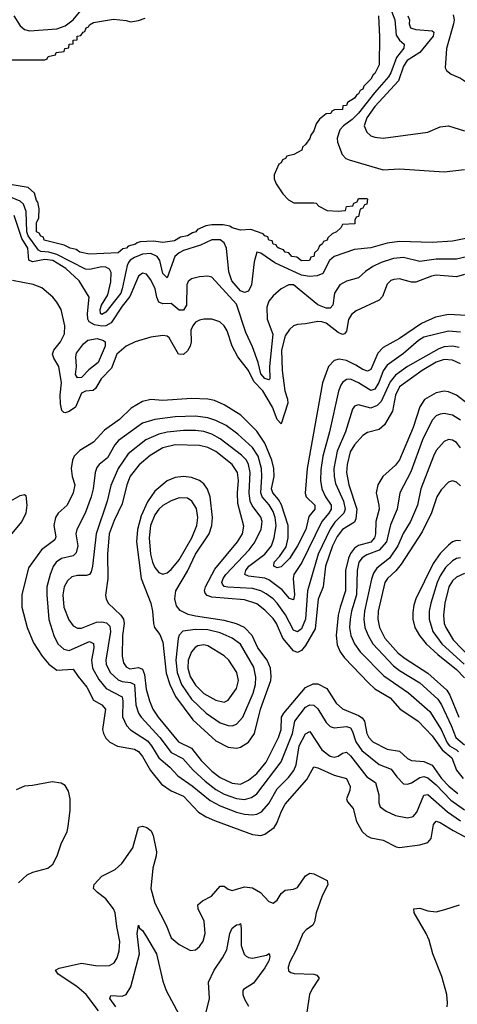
# Model space of a CAD drawing. Header units: inches. Extents: x 1682530 to 1839546, y 640742 to 791647.
# Tile 378 of 656: x 1744987 to 1747134, y 722022 to 726850. Entities that reach past the tile are written whole.
import ezdxf

# ---------------------------------------------------------------- set-up
doc = ezdxf.new("R2010")
doc.units = ezdxf.units.IN
doc.header["$MEASUREMENT"] = 0
doc.layers.add('B7742', color=7, linetype='Continuous')

msp = doc.modelspace()

# ---------------------------------------------------------------- linework, layer by layer
at = {"layer": 'B7742', "color": 5}
for points, elevation in [([(1744958, 726870), (1744990, 726820.1), (1745010, 726802.4), (1745035.5, 726795.5), (1745170, 726806.3), (1745210, 726821.1), (1745249.9, 726850), (1745370, 726996.1)], 540), ([(1746790.7, 726950), (1746827.3, 726850), (1746834.3, 726774.3), (1746850, 726750.1), (1746873, 726730), (1746871.4, 726711.4), (1746835.5, 726664.5), (1746808.1, 726590), (1746796.4, 726570), (1746728, 726492), (1746650, 726392.3), (1746618.3, 726361.7), (1746575.7, 726330), (1746558.1, 726310), (1746544.7, 726270), (1746546, 726250), (1746568.6, 726190), (1746586.7, 726170), (1746602.9, 726162.9), (1746770, 726115), (1746850, 726119.4), (1747070, 726104.5), (1747170, 726115.2)], 540), ([(1747113.8, 726873.8), (1747117.9, 726850), (1747114.8, 726830), (1747080.7, 726710), (1747074.6, 726614.6), (1747081.1, 726601.1), (1747103.9, 726583.9), (1747150, 726563.2), (1747217.6, 726517.6), (1747270, 726502), (1747330, 726499.6), (1747510, 726520.3), (1747530, 726517.6), (1747570, 726493), (1747590, 726487.2), (1747630, 726499.3), (1747650, 726510.7), (1747693.6, 726566.4), (1747718.7, 726610), (1747735.1, 726650), (1747768.7, 726791.3), (1747769.9, 726850), (1747759.8, 726930)], 580), ([(1744930, 726654), (1745110, 726654), (1745122, 726658), (1745126, 726670), (1745162, 726678), (1745166, 726690), (1745206, 726694), (1745208, 726710), (1745228, 726712), (1745229, 726730), (1745248.7, 726731.3), (1745249.3, 726750), (1745269, 726751), (1745269.5, 726770), (1745286.3, 726773.7), (1745298, 726790), (1745307.2, 726792.8), (1745314, 726810), (1745324.4, 726815.6), (1745330, 726826), (1745350, 726836.3), (1745447, 726853), (1745510, 726846.8), (1745530, 726840.7), (1745570, 726846), (1745602.5, 726857.5)], 520), ([(1746746.8, 726870), (1746752.8, 726767.2), (1746750, 726629), (1746730, 726587), (1746720.6, 726579.4), (1746710, 726559.3), (1746675.2, 726524.8), (1746670, 726509.6), (1746656.7, 726503.3), (1746650, 726486.6), (1746639.8, 726480.2), (1746630, 726465.2), (1746596, 726444), (1746590, 726429.2), (1746571.6, 726428.4), (1746570.8, 726410), (1746531.6, 726408.4), (1746518, 726402), (1746514, 726390), (1746491.1, 726388.9), (1746458, 726362), (1746441, 726339), (1746430, 726306), (1746415.3, 726284.7), (1746410, 726268), (1746390, 726238), (1746374.8, 726225.2), (1746370.7, 726210), (1746332, 726190), (1746298, 726182), (1746290.7, 726170), (1746276.3, 726163.7), (1746270, 726149.3), (1746258, 726142), (1746234.8, 726090), (1746236, 726070), (1746246, 726046), (1746277.3, 725997.3), (1746306.4, 725966.4), (1746332.8, 725952.8), (1746430, 725952.7), (1746442, 725950), (1746455.3, 725935.3), (1746494.8, 725914.8), (1746549.2, 725910.8), (1746586, 725914), (1746590, 725934), (1746622, 725938), (1746626, 725950), (1746642, 725958), (1746650, 725974), (1746690, 725974), (1746694, 725970), (1746690, 725946), (1746678, 725942), (1746670, 725926), (1746658, 725922), (1746650, 725886), (1746638, 725882), (1746632, 725868), (1746631.3, 725850), (1746570, 725846), (1746562, 725830), (1746542, 725810), (1746519.6, 725800.4), (1746499.6, 725780.4), (1746496, 725770), (1746478, 725762), (1746471, 725750), (1746458, 725742), (1746450, 725722), (1746433, 725707), (1746430, 725689.4), (1746414.8, 725685.2), (1746409.5, 725669.5), (1746370, 725667.3), (1746346, 725686), (1746322, 725690), (1746307, 725707), (1746289, 725710), (1746282, 725722), (1746258, 725730), (1746250, 725735.3), (1746245.8, 725745.8), (1746230, 725749.7), (1746225.4, 725765.4), (1746210, 725769.7), (1746205.1, 725785.1), (1746189.3, 725790), (1746181.2, 725801.2), (1746121.2, 725821.2), (1746070, 725819), (1746028.7, 725830), (1746018.6, 725838.6), (1745985.1, 725845.1), (1745930, 725844.7), (1745900.4, 725839.6), (1745859.1, 725820.9), (1745850.6, 725810), (1745834.1, 725805.9), (1745810.8, 725790), (1745775.3, 725784.7), (1745746.5, 725766.5), (1745690, 725757.2), (1745643.9, 725763.9), (1745578.5, 725761.5), (1745563, 725757), (1745556, 725750), (1745519.8, 725740.2), (1745510.6, 725730), (1745493.8, 725726.2), (1745470, 725706.6), (1745330, 725700.7), (1745282, 725710), (1745264, 725724), (1745235.3, 725730), (1745204.9, 725744.9), (1745107.7, 725770), (1745103.5, 725783.5), (1745090, 725788.7), (1745083.3, 725803.3), (1745069.1, 725810), (1745070, 725854.8), (1745081.6, 725878.4), (1745083, 725923), (1745076.2, 725956.2), (1745070, 725964), (1745059.8, 725999.8), (1745028, 726028), (1744950, 726041.3)], 520), ([(1746890.8, 726870), (1746898.9, 726850), (1746898.1, 726830), (1746905.1, 726810), (1746930, 726801.8), (1747010, 726796), (1747018.2, 726790), (1747015.1, 726770), (1746950.4, 726689.6), (1746887.6, 726650), (1746870, 726622.9), (1746845.1, 726550), (1746730, 726424.9), (1746689.7, 726370), (1746677.2, 726330), (1746690, 726299.2), (1746710, 726281.2), (1746730, 726273.6), (1746770, 726270.2), (1746990, 726299), (1747050, 726324.6), (1747090, 726330.3), (1747170, 726305.2)], 560), ([(1747250, 725793), (1747110, 725764.4), (1747010, 725757.4), (1746850, 725763.6), (1746790, 725754.8), (1746710, 725731.9), (1746630, 725724.1), (1746529.6, 725690), (1746507.5, 725670), (1746473.7, 725606.3), (1746446.3, 725593.7), (1746409.6, 725590.4), (1746370, 725597.1), (1746238.5, 725658.5), (1746170, 725705.6), (1746150, 725710.7), (1746136.7, 725663.3), (1746124.5, 725550), (1746110, 725519.8), (1746090, 725512.1), (1746070, 725520.6), (1746027.7, 725570), (1746013.9, 725613.9), (1746000.9, 725730), (1745990, 725756.4), (1745970, 725771), (1745930, 725771.3), (1745874.7, 725745.3), (1745790, 725718.6), (1745770, 725707.6), (1745748, 725690), (1745710, 725585.1), (1745690, 725605.8), (1745674.4, 725670), (1745661.7, 725690), (1745630, 725703.2), (1745590, 725699.9), (1745550, 725684.5), (1745529.3, 725670.7), (1745520.8, 725659.2), (1745514.1, 725645.9), (1745490.5, 725530), (1745482.6, 725510), (1745410, 725416.2), (1745390, 725405.4), (1745384.1, 725410), (1745381.3, 725430), (1745387.7, 725450), (1745418.7, 725501.3), (1745434.9, 725565.1), (1745435.3, 725610), (1745427.7, 725627.7), (1745410, 725637.3), (1745390, 725638.9), (1745330, 725625.3), (1745310, 725627.8), (1745170, 725698.7), (1745130.3, 725710.3), (1745090, 725714.2), (1745079.8, 725719.8), (1745028.3, 725790), (1745022.9, 725810), (1745018.9, 725910), (1745006.4, 725946.4), (1744990, 725961), (1744930, 725985.3)], 540), ([(1747250, 725703.5), (1747130, 725675.8), (1747030, 725676.5), (1746950, 725664), (1746870, 725684.8), (1746820.7, 725679.3), (1746760.4, 725659.6), (1746720.3, 725639.7), (1746684.1, 725615.9), (1746650, 725584.1), (1746590, 725567.7), (1746557.2, 725550), (1746530.8, 725510), (1746523.1, 725450), (1746510, 725436.2), (1746490, 725436.6), (1746450, 725453), (1746330, 725549.5), (1746306.8, 725550), (1746270, 725531.3), (1746230, 725496.4), (1746210, 725469.8), (1746199.8, 725440.2), (1746201.4, 725381.4), (1746228.5, 725308.5), (1746212.4, 725150), (1746214.2, 725090), (1746210, 725084.5), (1746190, 725091), (1746170, 725113.2), (1746156.6, 725170), (1746130, 725246.4), (1746096.6, 725316.6), (1746050, 725455.4), (1745930, 725588.5), (1745910, 725592), (1745870, 725589.8), (1745830, 725579.3), (1745813.2, 725566.8), (1745806.8, 725550), (1745806.2, 725450), (1745790, 725426.1), (1745770, 725425.7), (1745730, 725459.5), (1745690, 725456.9), (1745670, 725465.9), (1745659.5, 725490), (1745651.6, 725530), (1745630, 725575.1), (1745610, 725602.6), (1745590, 725608.2), (1745570, 725593), (1745527.5, 725492.5), (1745490, 725446), (1745436, 725364), (1745410, 725349.9), (1745390, 725347.8), (1745353.9, 725353.9), (1745328.7, 725368.7), (1745321.9, 725381.9), (1745319.4, 725410), (1745328.1, 725490), (1745279.5, 725570), (1745213.2, 725630), (1745150.4, 725670), (1745110, 725674.4), (1745050, 725662.3), (1745031.6, 725671.6), (1745026.7, 725730), (1744997, 725777), (1744960.1, 725890)], 560), ([(1747170, 725601.3), (1747130, 725589), (1747030, 725597), (1747007.3, 725592.7), (1746930, 725563.1), (1746910, 725563), (1746850, 725579.8), (1746822.8, 725577.2), (1746808.6, 725571.4), (1746790, 725553.3), (1746766.8, 725493.2), (1746750, 725475), (1746637.9, 725422.1), (1746615.3, 725404.7), (1746600.2, 725379.8), (1746590, 725322.4), (1746580.3, 725310), (1746570, 725307.5), (1746550, 725316.5), (1746490, 725362.7), (1746470, 725369.5), (1746449.1, 725370.9), (1746390, 725358.5), (1746350, 725356.4), (1746330, 725349.7), (1746310, 725331.5), (1746290, 725300.4), (1746270.9, 725230), (1746274.2, 725130), (1746287.6, 725030), (1746300.9, 724990), (1746302.6, 724970), (1746270, 724868.7), (1746250, 724889.3), (1746226.8, 724950), (1746179.2, 725030), (1746135.9, 725075.9), (1746110, 725129.9), (1746056.8, 725196.8), (1746029.2, 725250), (1746004.4, 725324.4), (1745990, 725349.7), (1745969, 725369), (1745930, 725382.2), (1745890, 725382.2), (1745870, 725377.1), (1745850, 725366.8), (1745836, 725350), (1745827.4, 725327.4), (1745828.6, 725270), (1745823.8, 725250), (1745810, 725226), (1745790, 725207.9), (1745766.8, 725210), (1745719.8, 725290), (1745710, 725298.3), (1745690, 725302.1), (1745630, 725293.8), (1745553.4, 725270), (1745509.2, 725250), (1745463.9, 725210), (1745437.9, 725142.1), (1745387.2, 725090), (1745358.7, 725041.3), (1745348.3, 725031.7), (1745310, 725028.2), (1745290, 725018.5), (1745261.4, 724950), (1745230, 724929.5), (1745210, 724921.9), (1745203.6, 724923.6), (1745193.4, 724933.4), (1745187.4, 724967.4), (1745186.4, 725010), (1745192.7, 725070), (1745179.1, 725150), (1745153.8, 725190), (1745148.8, 725210), (1745154.2, 725230), (1745187, 725270), (1745206.2, 725310), (1745208, 725350), (1745189.8, 725430), (1745170, 725465.4), (1745149.9, 725489.9), (1745095, 725535), (1745052.5, 725552.5), (1744952.1, 725572.1)], 580), ([(1747179.4, 725399.4), (1747090, 725405), (1747027.8, 725392.2), (1746959, 725361), (1746850, 725287.1), (1746770, 725242.3), (1746744, 725216), (1746710, 725135.4), (1746693.6, 725126.4), (1746670, 725135.1), (1746637, 725157), (1746590, 725179.6), (1746553.7, 725186.3), (1746530, 725179.3), (1746502.6, 725150), (1746472.1, 725070), (1746396.8, 724650), (1746388.2, 724528.2), (1746393.1, 724510), (1746435, 724470), (1746434.7, 724450), (1746406.2, 724413.8), (1746390.3, 724350), (1746350, 724271.1), (1746310, 724207.5), (1746270, 724167.5), (1746250, 724162.3), (1746234.2, 724170), (1746235.2, 724190), (1746262.4, 724217.6), (1746294.9, 724265.1), (1746304.6, 724310), (1746303.9, 724370), (1746272.2, 724472.2), (1746257.3, 724497.3), (1746229, 724530), (1746222.5, 724550), (1746236, 724610), (1746233.4, 724650), (1746223.6, 724690), (1746190, 724773.7), (1746150, 724832.1), (1746071.8, 724911.8), (1745990, 724961.2), (1745942.8, 724982.8), (1745910, 724988.9), (1745830, 724992.4), (1745690, 724982.9), (1745630, 724987.7), (1745590, 724978.5), (1745533.9, 724946.1), (1745476.8, 724890), (1745402.5, 724837.5), (1745350, 724778.9), (1745281.7, 724738.3), (1745254.3, 724710), (1745245.9, 724690), (1745240.1, 724650), (1745244.8, 724610), (1745257.9, 724570), (1745249.7, 724530), (1745219.8, 724470), (1745175.1, 724430), (1745162, 724410), (1745154.2, 724370), (1745164.9, 724315.1), (1745160.1, 724299.9), (1745094.1, 724250), (1745030, 724163.1), (1744998.3, 724030), (1744998, 723970), (1745024.4, 723870), (1745054.9, 723794.9), (1745096.6, 723730), (1745130.1, 723690.1), (1745170, 723661.5), (1745250, 723666.4), (1745273.3, 723630), (1745317.3, 723577.3), (1745350, 723514), (1745390.2, 723490), (1745408.5, 723470), (1745394.1, 723370), (1745398, 723350), (1745410, 723328), (1745430, 723308.3), (1745467.6, 723287.6), (1745550, 723273.3), (1745570, 723261.9), (1745590, 723236.8), (1745628.3, 723168.3), (1745682, 723102), (1745730, 723068.8), (1745790, 723042.1), (1745865.1, 722965.1), (1745901.6, 722941.6), (1745943.1, 722923.1), (1746130, 722855.5), (1746170, 722850.6), (1746190, 722856.4), (1746235, 722890), (1746248.9, 722911.1), (1746270.8, 722970), (1746290, 723003.7), (1746395.5, 723124.5), (1746430, 723186.2), (1746450, 723181.5), (1746530, 723145.4), (1746590, 723130.1), (1746608.4, 723090), (1746606.5, 723070), (1746590.2, 723030), (1746594.7, 723014.7), (1746622.5, 722982.5), (1746639.2, 722919.2), (1746666.8, 722870), (1746690, 722848.4), (1746710, 722838.9), (1746770, 722827.6), (1746834.1, 722794.1), (1746851, 722791), (1746950, 722803.9), (1746990, 722816.3), (1747005.2, 722834.8), (1747016.7, 722903.3), (1747030, 722919.8), (1747050, 722914), (1747113.7, 722873.7), (1747190, 722833.8)], 620), ([(1747150, 725318.7), (1747090, 725322.9), (1746970, 725293.4), (1746943.1, 725276.9), (1746870, 725214.2), (1746790, 725157.1), (1746770, 725128.5), (1746749.1, 725070.9), (1746730, 725038.5), (1746710, 725031.8), (1746650, 725069.5), (1746610, 725087.1), (1746590, 725086.5), (1746570, 725071.5), (1746562.1, 725057.9), (1746551.2, 725028.8), (1746507.7, 724830), (1746474.4, 724710), (1746463.7, 724643.7), (1746463.2, 724590), (1746470.1, 724550.1), (1746487.8, 724510), (1746514.4, 724470), (1746515.3, 724450), (1746504.1, 724430), (1746469.6, 724390.4), (1746370.8, 724189.2), (1746332.5, 724130), (1746328.3, 724110), (1746334.5, 724030), (1746330, 724005.3), (1746310, 724012.2), (1746274, 724054), (1746210, 724103.9), (1746190, 724112.4), (1746110, 724122.4), (1746092.3, 724130), (1746096.1, 724150), (1746112, 724170), (1746189.9, 724230), (1746221.7, 724270), (1746236.3, 724310), (1746245.5, 724370), (1746241, 724410), (1746230, 724438.3), (1746210.8, 724470.8), (1746177.3, 724510), (1746169.7, 724529.7), (1746175.4, 724610), (1746173, 724650), (1746156.3, 724710), (1746130, 724753.3), (1746057.5, 724817.5), (1745999.9, 724859.9), (1745950, 724885.8), (1745910, 724898.7), (1745850, 724905.9), (1745750, 724903.3), (1745650.4, 724889.6), (1745590, 724871.8), (1745472.6, 724787.4), (1745454.2, 724765.8), (1745417.9, 724702.1), (1745377.4, 724670), (1745365.1, 724654.9), (1745356.9, 724630), (1745347.7, 724550), (1745337.3, 724510), (1745309, 724431), (1745266.7, 724350), (1745263.1, 724330), (1745271.6, 724270), (1745264.7, 724235.3), (1745250, 724221.2), (1745192.4, 724207.6), (1745166, 724190), (1745151.2, 724168.8), (1745136.2, 724130), (1745120.5, 724070), (1745119.5, 724030), (1745129.7, 723909.7), (1745153.9, 723830), (1745174.5, 723790), (1745203.3, 723763.3), (1745230, 723757.9), (1745330, 723800.6), (1745350, 723791.5), (1745350.1, 723770), (1745338.6, 723710), (1745345.1, 723670), (1745375.7, 723615.7), (1745410.9, 723570.9), (1745490.3, 723530.3), (1745493.9, 723510), (1745492.2, 723432.2), (1745511.6, 723390), (1745530, 723367.5), (1745614, 723314), (1745633.9, 723290), (1745670.1, 723230), (1745724.3, 723184.3), (1745762.3, 723142.3), (1745832.8, 723092.8), (1745921.4, 723021.4), (1745970, 722994.7), (1746050, 722964), (1746090, 722954.3), (1746130, 722950.6), (1746150, 722954.4), (1746173.2, 722966.8), (1746210, 723007.5), (1746250, 723079.5), (1746305.7, 723134.3), (1746331.7, 723168.3), (1746342.9, 723197.1), (1746357.7, 723290), (1746390, 723348.7), (1746410, 723360.2), (1746470, 723270.1), (1746510, 723239.6), (1746530, 723234.3), (1746550, 723238.4), (1746570, 723254.5), (1746590, 723259.1), (1746610, 723240.7), (1746690, 723137.5), (1746732.3, 723110), (1746748.7, 723050), (1746749.4, 723010), (1746755.8, 722990), (1746784.6, 722970), (1746830, 722947.9), (1746890, 722936.1), (1746916.8, 722943.2), (1746936, 722964), (1746970, 723047.7), (1746990, 723050.7), (1747086, 722966), (1747150, 722922.5)], 640), ([(1747143.3, 725243.3), (1747110, 725250.3), (1747070, 725246), (1747043.6, 725236.4), (1746890, 725150.3), (1746830, 725107.1), (1746805.1, 725074.9), (1746761, 724979), (1746741.6, 724958.4), (1746710, 724946.1), (1746650, 724961.6), (1746630, 724955), (1746620.2, 724939.8), (1746584.9, 724830), (1746545.4, 724734.6), (1746528.2, 724650), (1746529.1, 724610), (1746536.1, 724576.1), (1746575.2, 724490), (1746583.2, 724450), (1746577.4, 724430), (1746533.1, 724386.9), (1746510, 724352.8), (1746450.9, 724230), (1746399.4, 724050), (1746389.5, 723910), (1746370, 723863.4), (1746350, 723848.9), (1746330, 723856.7), (1746291.8, 723931.8), (1746250, 723989.9), (1746230, 724010.8), (1746195.8, 724035.8), (1746169.7, 724049.7), (1746130, 724062), (1746007.7, 724067.7), (1745990.3, 724070.3), (1745981.7, 724081.7), (1745978.8, 724090), (1745985.2, 724110), (1745998.3, 724130), (1746113.4, 724250), (1746137.3, 724282.7), (1746171.8, 724350), (1746176.7, 724390), (1746170.2, 724410.2), (1746127.7, 724467.7), (1746117.7, 724490), (1746113.4, 724530), (1746118.3, 724630), (1746110.2, 724670), (1746099.5, 724690), (1746075.5, 724715.5), (1745970, 724795.9), (1745930, 724817.4), (1745890, 724830.3), (1745850, 724836), (1745790, 724835.8), (1745710, 724827.2), (1745670, 724817.4), (1745606, 724790), (1745519, 724721), (1745470.5, 724650), (1745434.4, 724565.6), (1745416.3, 724490), (1745361.8, 724330), (1745344.5, 724170), (1745337.6, 724142.4), (1745329.6, 724130.4), (1745314.9, 724125.1), (1745270, 724124.6), (1745242.2, 724117.8), (1745220.9, 724099.1), (1745205.4, 724070), (1745198.9, 724030), (1745204, 723970), (1745228, 723908), (1745250, 723877.4), (1745270, 723866.7), (1745290, 723866.8), (1745364.6, 723895.4), (1745390, 723898.5), (1745412.6, 723892.6), (1745430, 723876.8), (1745432.8, 723850), (1745409, 723710), (1745411.2, 723690), (1745431, 723650), (1745470, 723613.3), (1745490, 723605.1), (1745530, 723600.9), (1745550, 723590), (1745556.5, 723490), (1745570.3, 723450.3), (1745582.5, 723430), (1745675.4, 723330), (1745730, 723257.6), (1745787.8, 723227.8), (1745838.7, 723170), (1745896.7, 723116.7), (1745950, 723075.8), (1745990, 723053.4), (1746050, 723031.4), (1746090, 723026.2), (1746124.1, 723035.9), (1746150, 723053.8), (1746269.4, 723210.6), (1746325.4, 723350), (1746336.3, 723410), (1746390, 723479.2), (1746411, 723491), (1746430, 723489.1), (1746450, 723470.8), (1746490, 723404.3), (1746510, 723384.6), (1746530, 723377.2), (1746590, 723384.2), (1746610, 723377.3), (1746620.1, 723360.1), (1746635.8, 723310), (1746666, 723266), (1746750, 723198), (1746810, 723175), (1746837.5, 723137.5), (1746870, 723103.5), (1746890, 723100.9), (1746910, 723108.3), (1746950, 723134.3), (1746970, 723138.8), (1746990, 723133), (1747030, 723098.5), (1747102.7, 723022.7), (1747170, 722976.2)], 660), ([(1747150, 725162.6), (1747110, 725181.3), (1747070, 725183.4), (1747030, 725170.8), (1746961.5, 725130), (1746850.8, 725050), (1746830, 725009.7), (1746816.6, 724930), (1746776.8, 724863.2), (1746750, 724840.9), (1746693.1, 724826.9), (1746670, 724811.2), (1746630, 724766.4), (1746608.5, 724731.5), (1746593.9, 724670), (1746590.1, 724629.9), (1746601.3, 724570), (1746640.6, 724450), (1746636.6, 724403.4), (1746630, 724386.6), (1746570, 724349.9), (1746544.6, 724315.4), (1746521.8, 724270), (1746488, 724170), (1746475.9, 724070), (1746451.3, 724008.7), (1746436.7, 723863.3), (1746390, 723781.4), (1746370, 723756.4), (1746350, 723747.7), (1746330, 723755.4), (1746278.3, 723818.3), (1746246.5, 723890), (1746230, 723914.5), (1746190, 723954.8), (1746150, 723985.2), (1746090, 724005.7), (1745930, 724019.4), (1745907.1, 724027.1), (1745897.8, 724037.8), (1745893.5, 724050), (1745899, 724070), (1745944.6, 724155.4), (1746056.2, 724290), (1746079.5, 724330), (1746087.4, 724367.4), (1746057.6, 724477.6), (1746055.3, 724530), (1746059.9, 724590), (1746055.3, 724630), (1746029.4, 724670), (1745950, 724733.4), (1745910, 724752.9), (1745870, 724762.7), (1745750, 724765.9), (1745689, 724751), (1745626.5, 724713.5), (1745572.9, 724667.1), (1745528.7, 724611.3), (1745512.1, 724570), (1745490, 724477.1), (1745450, 724395.3), (1745426.8, 724330), (1745417.3, 724230), (1745419.9, 724110), (1745408.6, 724028.6), (1745410.9, 724010), (1745421.8, 723990), (1745482.9, 723930), (1745496.5, 723910), (1745499.7, 723890), (1745490.7, 723830), (1745489.3, 723730), (1745496.2, 723696.2), (1745510, 723677.2), (1745527.5, 723667.5), (1745570, 723673.1), (1745590, 723665.6), (1745599.3, 723639.3), (1745608.3, 723568.3), (1745624.2, 723510), (1745640.1, 723470), (1745665.8, 723430), (1745765.9, 723310), (1745830, 723278.4), (1745877.7, 723217.7), (1745930, 723165.2), (1745970, 723133.8), (1746030, 723106.7), (1746070, 723102.5), (1746110, 723120.6), (1746150, 723154.1), (1746196.8, 723210), (1746256.5, 723330), (1746269.6, 723370), (1746271.6, 723430), (1746282.9, 723450), (1746390, 723576.2), (1746426.1, 723593.9), (1746450, 723593.7), (1746494, 723570), (1746539.6, 723499.6), (1746570, 723471.2), (1746650, 723438.4), (1746667.2, 723427.2), (1746679.5, 723410), (1746690.1, 723350), (1746700.6, 723330), (1746720.1, 723310), (1746790, 723273), (1746850, 723263.8), (1746890, 723227.5), (1746910, 723217.8), (1746970, 723212.1), (1747010, 723194.6), (1747057.1, 723130), (1747091.8, 723091.8), (1747135.9, 723055.9)], 680), ([(1747181, 724970), (1747130, 725009.9), (1747090, 725026), (1747070, 725029), (1747030, 725021.3), (1746972.5, 724987.5), (1746950, 724952.4), (1746917.9, 724850), (1746850, 724692.2), (1746830, 724666.5), (1746768.6, 724610), (1746743.3, 724570), (1746735.5, 724530), (1746749.7, 724470), (1746750.1, 724450), (1746734.2, 724390), (1746732.7, 724330), (1746728.1, 724310), (1746710, 724288.8), (1746650, 724271.4), (1746630, 724258.4), (1746610, 724232.9), (1746599.4, 724210), (1746585.4, 724150), (1746586.1, 724050), (1746558.6, 723970), (1746549.8, 723930), (1746539.7, 723830), (1746545.2, 723785.2), (1746559.8, 723750), (1746580.5, 723720.5), (1746698.2, 723598.2), (1746730, 723569.6), (1746805, 723525), (1746851.4, 723471.4), (1746941.4, 723410), (1747010, 723338.9), (1747059.8, 723270), (1747106.7, 723230), (1747129.3, 723170), (1747162.7, 723130)], 720), ([(1747150, 724886.2), (1747110, 724911.8), (1747070, 724918.9), (1747050, 724916.5), (1747030, 724907.6), (1747010, 724887.1), (1746962.5, 724790), (1746906, 724634), (1746852.4, 724530), (1746838.9, 724450), (1746805.9, 724374.1), (1746786.9, 724290), (1746751.1, 724248.9), (1746690, 724227), (1746667.9, 724212.1), (1746651.7, 724190), (1746643.2, 724150), (1746639.6, 724030), (1746615.2, 723950), (1746607.8, 723910), (1746605.6, 723870), (1746611, 723831), (1746629.2, 723790), (1746657.6, 723750), (1746773.4, 723633.4), (1746894, 723550), (1746998.5, 723458.5), (1747055.1, 723370), (1747084.3, 723304.3), (1747095.7, 723290), (1747130, 723270), (1747139.7, 723259.7)], 740), ([(1747150, 724751.6), (1747130, 724777.3), (1747110, 724789.1), (1747090, 724791.4), (1747070, 724782.8), (1747030, 724737.8), (1747016.8, 724710), (1746955.6, 724550), (1746938.8, 724470), (1746904, 724390), (1746868.8, 724331.2), (1746842.3, 724270), (1746800.7, 724210), (1746739.8, 724160.2), (1746723.3, 724136.7), (1746713, 724107), (1746678.2, 723950), (1746675.5, 723910), (1746681, 723870), (1746696.2, 723830), (1746719.9, 723790), (1746821.6, 723681.6), (1746850, 723659.1), (1746950, 723599.2), (1747037.8, 723517.8), (1747056.7, 723490), (1747104.3, 723390), (1747126.7, 723330), (1747170, 723295.2)], 760), ([(1747150, 724564.8), (1747130, 724582.9), (1747110, 724589.8), (1747090, 724582.8), (1747055.2, 724544.8), (1747033.5, 724510), (1747007.9, 724432.1), (1746960.8, 724339.2), (1746859.2, 724180.8), (1746832.1, 724147.9), (1746791.7, 724110), (1746778.4, 724090), (1746745.6, 723950), (1746744.2, 723910), (1746751.8, 723870), (1746778, 723818), (1746844.3, 723744.3), (1746877.6, 723717.6), (1746990, 723645.4), (1747082.7, 723562.7), (1747097.9, 723537.9), (1747141.1, 723430)], 780), ([(1744910, 724472), (1744990, 724517), (1745010, 724521.8), (1745016.5, 724516.5), (1745021.8, 724470), (1745017.3, 724430), (1744997.7, 724390), (1744946.1, 724330)], 580), ([(1747150, 724294.2), (1747130, 724297.2), (1747110, 724289.4), (1747090, 724274.3), (1747050, 724233.3), (1747015.5, 724184.5), (1746930.1, 724010), (1746920.4, 723979.6), (1746915.7, 723944.3), (1746916.3, 723910), (1746926.4, 723870), (1746949.2, 723830), (1746981.8, 723790), (1747038, 723738), (1747130, 723663.9), (1747170, 723623.5)], 820), ([(1747150, 724211.5), (1747130, 724207.7), (1747110, 724196.6), (1747076.4, 724163.6), (1747050, 724123.9), (1747034.8, 724090), (1747004, 723990), (1746996, 723950), (1746996.5, 723910), (1747013.6, 723850), (1747057.6, 723790), (1747167.5, 723690)], 840), ([(1747170, 724135.3), (1747130, 724117.2), (1747110, 724098.2), (1747093.2, 724070), (1747073.5, 723990), (1747065.8, 723930), (1747070.1, 723890), (1747077.5, 723870), (1747114.4, 723810), (1747199.6, 723719.6)], 860), ([(1744981.5, 722618.5), (1745023.6, 722656.4), (1745052, 722670), (1745124.7, 722690), (1745149.8, 722710), (1745170.8, 722750), (1745190.6, 722809.4), (1745219.8, 722870), (1745225.6, 722894.4), (1745234.6, 722974.6), (1745235.1, 723030), (1745226.9, 723066.9), (1745210, 723094.5), (1745190, 723107.3), (1745146.6, 723113.4), (1745050, 723094.8), (1745010, 723092.1), (1744970, 723073.7)], 620), ([(1745374, 721990), (1745312.4, 722070), (1745268.1, 722110), (1745175.7, 722170), (1745163.1, 722190), (1745181, 722199), (1745290, 722224.4), (1745369.2, 722210.8), (1745427.9, 722212.1), (1745450, 722225.7), (1745465.3, 722250), (1745475, 722285), (1745477.6, 722330), (1745462.9, 722402.9), (1745455.6, 722470), (1745447.5, 722490), (1745410, 722539.1), (1745368, 722570), (1745350, 722589.8), (1745352.7, 722610), (1745390, 722650.9), (1745456.2, 722683.8), (1745487.6, 722712.4), (1745541.4, 722790), (1745570, 722890.5), (1745590, 722896.5), (1745610.4, 722890), (1745632.8, 722872.8), (1745642, 722850), (1745658, 722770), (1745657.4, 722750), (1745640.7, 722690), (1745630.1, 722590.1), (1745650, 722517.6), (1745706.3, 722410), (1745730, 722347.9), (1745770, 722315.2), (1745825.4, 722285.4), (1745850, 722288.9), (1745870, 722305.7), (1745887.4, 722332.6), (1745896.8, 722370), (1745891.5, 722430), (1745862.3, 722490), (1745861.1, 722510), (1745883.6, 722530), (1745927.7, 722552.3), (1745970, 722600.9), (1745990, 722600.9), (1746010, 722586.9), (1746030, 722580.7), (1746090, 722598), (1746130, 722593.7), (1746168.1, 722570), (1746210, 722525.7), (1746230, 722518.4), (1746250, 722533), (1746270, 722564.9), (1746290, 722582.6), (1746330, 722587.6), (1746350, 722594.9), (1746390, 722652.4), (1746410, 722664.9), (1746430, 722662.4), (1746494.9, 722630), (1746499.1, 722610), (1746470.1, 722549.9), (1746442, 722470), (1746434.1, 722425.9), (1746425, 722410), (1746392.1, 722387.9), (1746375.8, 722370), (1746343.1, 722290), (1746311.9, 722230), (1746304.5, 722204.5), (1746306.3, 722186.3), (1746317.7, 722177.7), (1746333.4, 722173.4), (1746429.4, 722169.4), (1746444.5, 722164.5), (1746455.5, 722150), (1746421.9, 722098.1), (1746409.4, 722070.6), (1746391, 721951)], 580), ([(1747085, 722010), (1747086.3, 722030), (1747082.8, 722070), (1747058.3, 722158.3), (1747013.9, 722270), (1746996.4, 722336.4), (1746981.4, 722370), (1746922.3, 722470), (1746920.9, 722490), (1746950, 722493.2), (1746990, 722481.2), (1747030, 722476.1), (1747072.6, 722487.4), (1747144, 722510)], 580), ([(1745898.6, 721970), (1745917.5, 722050), (1745913.1, 722130), (1745940.5, 722190), (1745982, 722250), (1746003.6, 722290), (1746018.6, 722370), (1746030, 722395.6), (1746050, 722411.6), (1746066, 722414), (1746070, 722418.8), (1746074, 722394), (1746074.2, 722310), (1746087.8, 722267.8), (1746098.6, 722258.6), (1746110, 722251.8), (1746130, 722249), (1746197.6, 722262.4), (1746211.7, 722271.7), (1746214.5, 722254.5), (1746210, 722235.1), (1746190, 722201.1), (1746134.6, 722125.4), (1746084.7, 722095.3), (1746081, 722090), (1746082.6, 722070), (1746090, 722047.4), (1746110, 722012.9)], 560), ([(1745459, 722010), (1745429.8, 722050.2), (1745434.2, 722065.8), (1745490, 722061.9), (1745509.9, 722070.1), (1745532.8, 722107.2), (1745575.6, 722270), (1745563.2, 722370), (1745570, 722410.6), (1745575.5, 722395.5), (1745590, 722384.6), (1745610, 722353.6), (1745657.5, 722270), (1745690, 722134.9), (1745705.9, 722090), (1745770, 721970.2)], 560)]:
    msp.add_lwpolyline(points, dxfattribs=dict(at, elevation=elevation))
for points, elevation in [([(1745270, 725094.6), (1745261.5, 725110), (1745265.9, 725150), (1745262, 725198), (1745265, 725215), (1745299.5, 725260.5), (1745321.4, 725278.6), (1745366.6, 725286.6), (1745398.1, 725278.1), (1745406.6, 725270), (1745406.5, 725250), (1745371.9, 725170), (1745326, 725134), (1745290, 725096.4)], 560), ([(1745790, 724610.4), (1745750, 724605), (1745710, 724589.4), (1745650, 724538.8), (1745613.4, 724486.6), (1745583.1, 724416.9), (1745565.3, 724350), (1745559.4, 724290), (1745582.9, 724110), (1745630.6, 723990), (1745638.5, 723950), (1745642.8, 723890), (1745649.1, 723870), (1745675, 723835), (1745690, 723797.4), (1745705.9, 723645.9), (1745723.7, 723590), (1745752.1, 723532.1), (1745836.8, 723416.8), (1745950, 723314.1), (1746010, 723283.1), (1746050, 723278.5), (1746070, 723282.4), (1746110, 723308.4), (1746138.7, 723350), (1746169.3, 723470), (1746218.5, 723610), (1746221.4, 723630), (1746218, 723670), (1746201.3, 723710), (1746155.4, 723770), (1746127.5, 723830), (1746089.9, 723870), (1746050, 723888.5), (1745990, 723903.6), (1745850, 723924.7), (1745814.1, 723934.1), (1745773.8, 723953.8), (1745756.8, 723976.8), (1745747.4, 724010), (1745753.8, 724050), (1745810, 724145.9), (1745850, 724230.1), (1745917.1, 724330), (1745930.3, 724370), (1745933.8, 724410), (1745921.5, 724510), (1745907.9, 724547.9), (1745890, 724574), (1745870, 724590.4), (1745830, 724605.6)], 720), ([(1745770, 724505.7), (1745730, 724491), (1745690, 724468.7), (1745670, 724450.4), (1745650, 724422.1), (1745628.5, 724370), (1745623, 724310), (1745628.9, 724230), (1745638.3, 724190), (1745650, 724164.5), (1745670, 724140.2), (1745690, 724131.8), (1745710, 724137.8), (1745730, 724154.4), (1745770, 724201.7), (1745831.3, 724310), (1745855.4, 724370), (1745860.9, 724410), (1745853.7, 724453.7), (1745832, 724490), (1745810, 724503.8)], 740), ([(1745850, 723859.6), (1745788, 723852), (1745770, 723832.8), (1745764.8, 723815.2), (1745753.6, 723710), (1745758.9, 723650), (1745781.1, 723590), (1745830, 723519.2), (1745902.1, 723450), (1745970, 723403.1), (1746010, 723388.8), (1746030, 723388.1), (1746050, 723395.5), (1746082, 723430), (1746132.7, 723547.3), (1746143.6, 723590), (1746146.4, 723626.4), (1746135.2, 723675.2), (1746070, 723788.5), (1746030, 723817.6), (1745970, 723843.9), (1745910, 723857.7)], 740), ([(1745890, 723785), (1745860.5, 723779.5), (1745847.8, 723772.2), (1745830.1, 723749.9), (1745813.2, 723710), (1745812.1, 723670), (1745824.2, 723630), (1745850, 723587.1), (1745890, 723546.6), (1745950, 723512.8), (1745990, 723504.4), (1746010, 723513.2), (1746050.5, 723570), (1746061.1, 723610), (1746051.6, 723650), (1746013.3, 723710), (1745990.7, 723730.7), (1745910, 723779.4)], 760)]:
    msp.add_lwpolyline(points, close=True, dxfattribs=dict(at, elevation=elevation))

doc.saveas('drawing.dxf')
